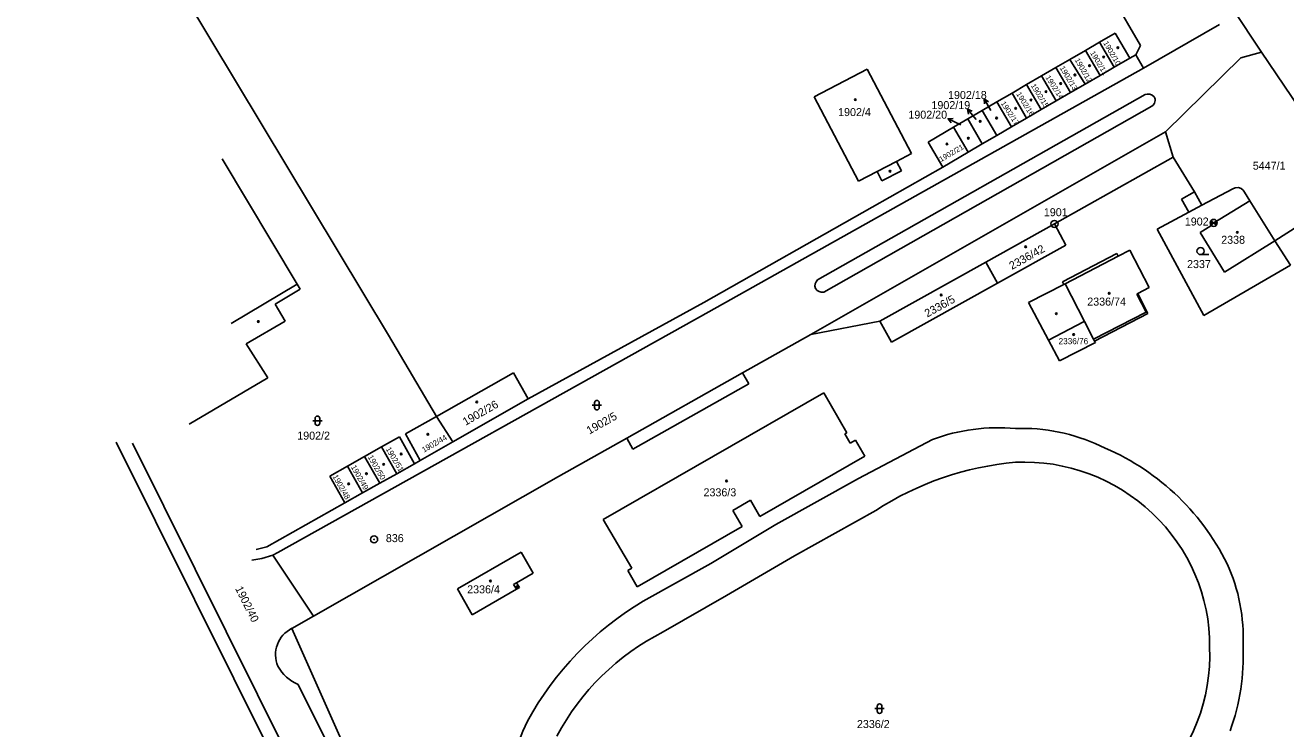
# Model space of a CAD drawing. Extents: x -822293 to -820259, y -1071573 to -1068794.
# Drawn here: x -821086.9 to -820819.2, y -1071127.6 to -1070978.1 of the extents above; entities that cross this region are included whole.
import ezdxf

# ---------------------------------------------------------------- set-up
doc = ezdxf.new("R2010")
doc.units = 0
for name, color, linetype in [('Vrstva 1', 7, 'Continuous'), ('Vrstva 16', 7, 'Continuous'), ('Vrstva 17', 7, 'Continuous'), ('Vrstva 18', 7, 'Continuous'), ('Vrstva 19', 7, 'Continuous'), ('Vrstva 2', 7, 'Continuous'), ('Vrstva 24', 7, 'Continuous'), ('Vrstva 25', 7, 'Continuous'), ('Vrstva 3', 7, 'Continuous'), ('Vrstva 4', 7, 'Continuous')]:
    doc.layers.add(name, color=color, linetype=linetype)

msp = doc.modelspace()

# ---------------------------------------------------------------- linework, layer by layer
at = {"layer": 'Vrstva 1'}
for p, q in [((-821009.79, -1071043.95), (-821095.38, -1070901.37)), ((-820871.53, -1070945.46), (-820850.02, -1070982.46)), ((-820824.34, -1070983.84), (-820830.48, -1070974.59)), ((-820833.22, -1070977.95), (-820849.41, -1070987.24)), ((-820850.02, -1070982.46), (-820851.05, -1070984.42)), ((-820824.34, -1070983.84), (-820828.74, -1070985.09)), ((-820801.18, -1071018.22), (-820824.34, -1070983.84)), ((-820851.05, -1070984.42), (-820852.33, -1070985.11)), ((-820849.41, -1070987.24), (-820851.05, -1070984.42)), ((-820828.74, -1070985.09), (-820844.72, -1071000.76)), ((-820920.03, -1071043.8), (-820844.72, -1071000.76)), ((-820844.72, -1071000.76), (-820843.06, -1071006.19)), ((-820892.02, -1071008.25), (-820907.03, -1071016.77)), ((-820843.06, -1071006.19), (-820838.57, -1071013.55)), ((-820838.57, -1071013.55), (-820836.97, -1071016.39)), ((-820830.41, -1071012.91), (-820836.97, -1071016.39)), ((-820829.89, -1071012.67), (-820830.41, -1071012.91)), ((-820829.23, -1071012.63), (-820829.89, -1071012.67)), ((-820828.63, -1071012.82), (-820829.23, -1071012.63)), ((-820828.25, -1071013.16), (-820828.63, -1071012.82)), ((-820827.94, -1071013.59), (-820828.25, -1071013.16)), ((-820826.78, -1071015.45), (-820827.94, -1071013.59)), ((-820836.97, -1071016.39), (-820839.73, -1071017.86)), ((-820907.03, -1071016.77), (-820942.81, -1071037.06)), ((-820839.73, -1071017.86), (-820846.48, -1071021.44)), ((-820846.48, -1071021.44), (-820836.59, -1071039.77)), ((-820818.18, -1071029.09), (-820821.47, -1071023.96)), ((-820866.59, -1071032.64), (-820855.06, -1071026.62)), ((-820855.06, -1071026.62), (-820854.76, -1071027.19)), ((-820836.59, -1071039.77), (-820818.18, -1071029.09)), ((-820866.29, -1071033.22), (-820866.59, -1071032.64)), ((-820942.81, -1071037.06), (-820980.11, -1071057.51)), ((-820850.63, -1071035.15), (-820848.44, -1071039.35)), ((-820848.44, -1071039.35), (-820859.78, -1071045.23)), ((-821039.98, -1071045.8), (-821035.41, -1071053)), ((-820999.58, -1071061.21), (-821009.79, -1071043.95)), ((-820934.57, -1071052), (-820920.03, -1071043.8)), ((-821035.41, -1071053), (-821052.1, -1071062.89)), ((-820959.16, -1071065.86), (-820934.57, -1071052)), ((-820973.63, -1071074.01), (-820959.16, -1071065.86)), ((-821003.02, -1071070.58), (-821004.25, -1071071.27)), ((-821025.73, -1071103.66), (-820973.63, -1071074.01)), ((-821035.62, -1071088.91), (-821019.04, -1071079.59)), ((-821035.62, -1071088.91), (-821037.86, -1071089.5)), ((-821036.68, -1071091.43), (-821034.35, -1071090.7)), ((-821034.35, -1071090.7), (-821025.73, -1071103.66)), ((-821038.78, -1071091.76), (-821036.68, -1071091.43)), ((-821030.29, -1071106.24), (-821025.73, -1071103.66)), ((-821010.48, -1071150.74), (-821030.29, -1071106.24))]:
    msp.add_line(p, q, dxfattribs=at)
at = {"layer": 'Vrstva 16'}
for p, q in [((-820881.8, -1070996.26), (-820883.22, -1070993.8)), ((-820884.91, -1070998.18), (-820886.79, -1070995.95)), ((-820888.21, -1070999.29), (-820890.9, -1070997.99))]:
    msp.add_line(p, q, dxfattribs=at)
for points in [[(-820883.157, -1070994.857), (-820883.22, -1070993.8), (-820882.337, -1070994.383)], [(-820886.535, -1070997.007), (-820886.79, -1070995.95), (-820885.792, -1070996.38)], [(-820890.22, -1070998.872), (-820890.9, -1070997.99), (-820889.787, -1070997.975)]]:
    msp.add_lwpolyline(points, dxfattribs=at)
at = {"layer": 'Vrstva 2'}
for p, q in [((-820858.71, -1070981.71), (-820855.42, -1070979.8)), ((-820855.42, -1070979.8), (-820852.33, -1070985.11)), ((-820865.06, -1070985.41), (-820861.73, -1070983.47)), ((-820861.73, -1070983.47), (-820858.71, -1070981.71)), ((-820861.73, -1070983.47), (-820858.63, -1070988.79)), ((-820855.61, -1070987.02), (-820858.71, -1070981.71)), ((-820867.99, -1070987.12), (-820865.06, -1070985.41)), ((-820865.06, -1070985.41), (-820861.79, -1070990.62)), ((-820852.33, -1070985.11), (-820855.61, -1070987.02)), ((-820919.32, -1070993.38), (-820908.06, -1070987.5)), ((-820908.06, -1070987.5), (-820898.64, -1071005.39)), ((-820874.21, -1070990.75), (-820871.06, -1070988.91)), ((-820871.06, -1070988.91), (-820867.99, -1070987.12)), ((-820867.96, -1070994.22), (-820871.06, -1070988.91)), ((-820864.9, -1070992.44), (-820867.99, -1070987.12)), ((-820858.63, -1070988.79), (-820861.79, -1070990.62)), ((-820855.61, -1070987.02), (-820858.63, -1070988.79)), ((-820877.32, -1070992.56), (-820874.21, -1070990.75)), ((-820874.21, -1070990.75), (-820871.12, -1070996.06)), ((-820861.79, -1070990.62), (-820864.9, -1070992.44)), ((-820909.92, -1071011.26), (-820919.32, -1070993.38)), ((-820883.63, -1070996.24), (-820880.52, -1070994.43)), ((-820880.52, -1070994.43), (-820877.32, -1070992.56)), ((-820877.42, -1070999.74), (-820880.52, -1070994.43)), ((-820874.23, -1070997.88), (-820877.32, -1070992.56)), ((-820867.96, -1070994.22), (-820871.12, -1070996.06)), ((-820864.9, -1070992.44), (-820867.96, -1070994.22)), ((-820886.74, -1070998.05), (-820883.63, -1070996.24)), ((-820880.53, -1071001.55), (-820883.63, -1070996.24)), ((-820871.12, -1070996.06), (-820874.23, -1070997.88)), ((-820895.12, -1071002.94), (-820889.76, -1070999.81)), ((-820889.76, -1070999.81), (-820886.74, -1070998.05)), ((-820889.76, -1070999.81), (-820886.67, -1071005.13)), ((-820883.64, -1071003.36), (-820886.74, -1070998.05)), ((-820877.42, -1070999.74), (-820880.53, -1071001.55)), ((-820874.23, -1070997.88), (-820877.42, -1070999.74)), ((-820892.02, -1071008.25), (-820895.12, -1071002.94)), ((-820880.53, -1071001.55), (-820883.64, -1071003.36)), ((-820898.64, -1071005.39), (-820901.85, -1071007.06)), ((-820886.67, -1071005.13), (-820892.02, -1071008.25)), ((-820883.64, -1071003.36), (-820886.67, -1071005.13)), ((-821045.08, -1071006.48), (-821029.18, -1071033.11)), ((-820901.85, -1071007.06), (-820900.82, -1071009.04)), ((-820906, -1071009.22), (-820909.92, -1071011.26)), ((-820904.97, -1071011.2), (-820906, -1071009.22)), ((-820900.82, -1071009.04), (-820904.97, -1071011.2)), ((-820826.78, -1071015.45), (-820834.47, -1071020.12)), ((-820821.47, -1071023.96), (-820826.78, -1071015.45)), ((-820882.91, -1071028.49), (-820868.3, -1071020.34)), ((-820868.3, -1071020.34), (-820865.9, -1071024.88)), ((-820835.08, -1071020.75), (-820837.33, -1071022.15)), ((-820834.47, -1071020.12), (-820835.16, -1071020.62)), ((-820835.16, -1071020.62), (-820835.08, -1071020.75)), ((-820837.33, -1071022.15), (-820832.21, -1071030.56)), ((-820832.21, -1071030.56), (-820821.47, -1071023.96)), ((-820865.9, -1071024.88), (-820880.44, -1071032.95)), ((-820854.76, -1071027.19), (-820852.31, -1071025.92)), ((-820852.31, -1071025.92), (-820848.19, -1071033.83)), ((-820905.37, -1071040.98), (-820882.91, -1071028.49)), ((-820882.91, -1071028.49), (-820880.44, -1071032.95)), ((-821028.53, -1071034.21), (-821033.85, -1071037.38)), ((-821029.18, -1071033.11), (-821028.53, -1071034.21)), ((-820880.44, -1071032.95), (-820902.91, -1071045.46)), ((-820873.8, -1071037.05), (-820866.29, -1071033.22)), ((-820848.19, -1071033.83), (-820850.63, -1071035.15)), ((-821033.85, -1071037.38), (-821031.7, -1071040.99)), ((-820869.59, -1071045.02), (-820873.8, -1071037.05)), ((-821031.7, -1071040.99), (-821039.98, -1071045.8)), ((-820902.91, -1071045.46), (-820905.37, -1071040.98)), ((-820869.59, -1071045.02), (-820862.16, -1071041.17)), ((-820862.16, -1071041.17), (-820861.94, -1071041.06)), ((-820861.94, -1071041.06), (-820859.98, -1071044.84)), ((-820867.22, -1071049.45), (-820869.59, -1071045.02)), ((-820859.61, -1071045.55), (-820867.22, -1071049.45)), ((-820859.98, -1071044.84), (-820859.78, -1071045.23)), ((-820859.78, -1071045.23), (-820859.61, -1071045.55)), ((-820999.58, -1071061.21), (-820983.23, -1071051.98)), ((-820983.23, -1071051.98), (-820980.11, -1071057.51)), ((-820964.14, -1071083.14), (-820917.31, -1071056.2)), ((-820917.31, -1071056.2), (-820912.42, -1071064.7)), ((-820980.11, -1071057.51), (-820996.12, -1071066.64)), ((-821006.18, -1071064.93), (-820999.58, -1071061.21)), ((-820999.58, -1071061.21), (-820996.12, -1071066.64)), ((-821029.61, -1071142.98), (-821067.6, -1071066.7)), ((-821011.24, -1071067.71), (-821007.46, -1071065.58)), ((-821007.46, -1071065.58), (-821004.25, -1071071.27)), ((-821003.02, -1071070.58), (-821006.18, -1071064.93)), ((-820996.12, -1071066.64), (-821003.02, -1071070.58)), ((-820912.42, -1071064.7), (-820912.82, -1071064.94)), ((-820912.82, -1071064.94), (-820911.69, -1071066.91)), ((-820911.69, -1071066.91), (-820910.59, -1071066.27)), ((-820910.59, -1071066.27), (-820908.62, -1071069.69)), ((-821018.47, -1071071.79), (-821014.85, -1071069.75)), ((-821014.85, -1071069.75), (-821011.24, -1071067.71)), ((-821014.85, -1071069.75), (-821011.64, -1071075.43)), ((-821011.24, -1071067.71), (-821008.03, -1071073.4)), ((-820908.62, -1071069.69), (-820930.87, -1071082.46)), ((-821022.24, -1071073.91), (-821018.47, -1071071.79)), ((-821018.47, -1071071.79), (-821015.27, -1071077.47)), ((-821004.25, -1071071.27), (-821008.03, -1071073.4)), ((-821019.04, -1071079.59), (-821022.24, -1071073.91)), ((-821008.03, -1071073.4), (-821011.64, -1071075.43)), ((-821015.27, -1071077.47), (-821019.04, -1071079.59)), ((-821011.64, -1071075.43), (-821015.27, -1071077.47)), ((-820932.84, -1071079.03), (-820936.64, -1071081.21)), ((-820930.87, -1071082.46), (-820932.84, -1071079.03)), ((-820958.06, -1071093.49), (-820964.14, -1071083.14)), ((-820936.64, -1071081.21), (-820934.67, -1071084.64)), ((-820934.67, -1071084.64), (-820956.94, -1071097.43)), ((-820995.11, -1071097.88), (-820981.56, -1071090.07)), ((-820981.56, -1071090.07), (-820979.01, -1071094.5)), ((-820958.95, -1071093.95), (-820958.06, -1071093.49)), ((-820956.94, -1071097.43), (-820958.95, -1071093.95)), ((-820979.01, -1071094.5), (-820982.57, -1071096.55)), ((-820982.57, -1071096.55), (-820981.97, -1071097.58)), ((-820991.99, -1071103.35), (-820995.11, -1071097.88)), ((-820982.61, -1071097.95), (-820991.99, -1071103.35)), ((-820981.97, -1071097.58), (-820982.61, -1071097.95))]:
    msp.add_line(p, q, dxfattribs=at)
at = {"layer": 'Vrstva 24'}
for p, q in [((-820835.22, -1071020.12), (-820833.72, -1071020.12)), ((-820835.194, -1071019.926), (-820833.746, -1071020.314)), ((-820835.194, -1071020.314), (-820833.746, -1071019.926)), ((-820835.119, -1071019.745), (-820833.821, -1071020.495)), ((-820835.119, -1071020.495), (-820833.821, -1071019.745)), ((-820835, -1071020.65), (-820833.94, -1071019.59)), ((-820835, -1071019.59), (-820833.94, -1071020.65))]:
    msp.add_line(p, q, dxfattribs=at)
for centre, radius in [((-820868.3, -1071020.34), 0.75), ((-820868.3, -1071020.34), 0.0327), ((-820834.47, -1071020.12), 0.75), ((-821012.83, -1071087.35), 0.75), ((-821012.83, -1071087.35), 0.0327)]:
    msp.add_circle(centre, radius, dxfattribs=at)
at = {"layer": 'Vrstva 25'}
for p, q in [((-820835.53, -1071026.87), (-820837.28, -1071026.87)), ((-820966.51, -1071058.84), (-820964.51, -1071058.84)), ((-820966.01, -1071059.34), (-820966.01, -1071058.34)), ((-820965.01, -1071059.34), (-820965.01, -1071058.34)), ((-821025.36, -1071062.641), (-821025.36, -1071061.641)), ((-821024.36, -1071062.641), (-821024.36, -1071061.641)), ((-821025.86, -1071062.141), (-821023.86, -1071062.141)), ((-820906.46, -1071123.3), (-820904.46, -1071123.3)), ((-820905.96, -1071123.8), (-820905.96, -1071122.8)), ((-820904.96, -1071123.8), (-820904.96, -1071122.8))]:
    msp.add_line(p, q, dxfattribs=at)
for centre, radius in [((-820854.84, -1070982.91), 0.175), ((-820860.86, -1070986.71), 0.175), ((-820857.87, -1070984.9), 0.175), ((-820863.97, -1070988.68), 0.175), ((-820870.11, -1070992.25), 0.175), ((-820867, -1070990.52), 0.175), ((-820910.61, -1070993.94), 0.175), ((-820873.29, -1070994.02), 0.175), ((-820876.55, -1070995.78), 0.175), ((-820884.07, -1070998.56), 0.175), ((-820880.61, -1070997.87), 0.175), ((-820886.6, -1071002.13), 0.175), ((-820891.13, -1071003.36), 0.175), ((-820903.25, -1071009.15), 0.175), ((-820829.47, -1071022.14), 0.175), ((-820874.42, -1071025.19), 0.175), ((-820837.28, -1071026.12), 0.75), ((-820856.68, -1071035.08), 0.175), ((-820892.36, -1071035.42), 0.175), ((-820867.91, -1071039.41), 0.175), ((-821037.41, -1071041.08), 0.175), ((-820864.21, -1071043.84), 0.175), ((-820991.02, -1071058.15), 0.175), ((-821001.41, -1071065.03), 0.175), ((-821007.06, -1071069.2), 0.175), ((-821010.78, -1071071.41), 0.175), ((-821014.45, -1071073.39), 0.175), ((-820937.96, -1071074.94), 0.175), ((-821018.22, -1071075.55), 0.175), ((-820988.11, -1071096.19), 0.175), ((-820982.5, -1071097.44), 0.175)]:
    msp.add_circle(centre, radius, dxfattribs=at)
for centre, start, end in [((-820965.51, -1071058.34), 0, 180), ((-821024.86, -1071061.641), 0, 180), ((-820965.51, -1071059.34), 180, 0), ((-821024.86, -1071062.641), 180, 0), ((-820905.46, -1071122.8), 0, 180), ((-820905.46, -1071123.8), 180, 0)]:
    msp.add_arc(centre, 0.5, start, end, dxfattribs=at)
at = {"layer": 'Vrstva 3'}
for p, q in [((-820901.85, -1071007.06), (-820906, -1071009.22)), ((-820866.06, -1071033.1), (-820854.76, -1071027.19)), ((-821043.16, -1071041.46), (-821029.18, -1071033.11)), ((-820866.29, -1071033.22), (-820866.06, -1071033.1)), ((-820866.06, -1071033.1), (-820861.94, -1071041.06)), ((-820850.81, -1071035.25), (-820850.63, -1071035.15)), ((-820848.82, -1071039.05), (-820850.81, -1071035.25)), ((-820859.98, -1071044.84), (-820848.82, -1071039.05)), ((-820982.57, -1071096.55), (-820983.21, -1071096.92)), ((-820983.21, -1071096.92), (-820982.61, -1071097.95))]:
    msp.add_line(p, q, dxfattribs=at)
at = {"layer": 'Vrstva 4'}
for p, q in [((-820849.41, -1070987.24), (-820941.72, -1071039.04)), ((-820918.61, -1071032.23), (-820849.07, -1070992.85)), ((-820847.6, -1070995.3), (-820917.31, -1071034.81)), ((-820843.06, -1071006.19), (-820868.3, -1071020.34)), ((-820841.32, -1071015.09), (-820838.57, -1071013.55)), ((-820839.73, -1071017.86), (-820841.32, -1071015.09)), ((-820821.47, -1071023.96), (-820811.07, -1071017.21)), ((-820941.72, -1071039.04), (-821033.24, -1071090.11)), ((-820905.37, -1071040.98), (-820920.03, -1071043.8)), ((-820934.57, -1071052), (-820933.26, -1071054.33)), ((-820933.26, -1071054.33), (-820957.85, -1071068.19)), ((-821020.06, -1071155.46), (-821064.15, -1071066.88)), ((-820957.85, -1071068.19), (-820959.16, -1071065.86)), ((-820909.91, -1071074.42), (-820894.24, -1071066.14)), ((-820927.47, -1071084.16), (-820909.91, -1071074.42)), ((-820923.55, -1071090.81), (-820906.28, -1071081.19)), ((-820941.31, -1071092.5), (-820927.47, -1071084.16)), ((-821033.24, -1071090.11), (-821034.35, -1071090.7)), ((-820937.98, -1071099.27), (-820923.55, -1071090.81)), ((-820955.66, -1071100.47), (-820941.31, -1071092.5)), ((-820951.44, -1071107), (-820937.98, -1071099.27)), ((-821028.99, -1071118.14), (-821012.25, -1071151.61))]:
    msp.add_line(p, q, dxfattribs=at)
for centre, radius, start, end in [((-820848.482, -1070994.606), 1.852, 43.1289, 108.52081), ((-820848.374, -1070994.078), 1.447, 302.35438, 30.67627), ((-820917.577, -1071033.459), 1.605, 130.03306, 201.59835), ((-820917.672, -1071033.23), 1.621, 210.38848, 282.90039), ((-820880.252, -1071103.915), 40.282, 84.78453, 110.3197), ((-820874.988, -1071101.596), 37.83, 64.32913, 92.42696), ((-820878.152, -1071115.612), 51.933, 26.4133, 67.88434), ((-820870.881, -1071135.798), 65.078, 95.02431, 122.95316), ((-820874.724, -1071110.343), 39.417, 46.39712, 92.69851), ((-820873.775, -1071109.877), 38.427, 359.44443, 46.94304), ((-820866.114, -1071108.29), 37.914, 357.36976, 24.5953), ((-820921.565, -1071157.931), 66.815, 120.68287, 151.42201), ((-821027.532, -1071111.816), 6.221, 116.3157, 203.43261), ((-820927.829, -1071153.612), 52.25, 116.86415, 152.08505), ((-820874.544, -1071112.106), 46.35, 339.95933, 2.56752), ((-820874.262, -1071111.997), 38.951, 314.89485, 2.57022), ((-821025.754, -1071110.297), 8.484, 208.07542, 247.57883), ((-820937.484, -1071146.78), 47.552, 154.04685, 198.83204)]:
    msp.add_arc(centre, radius, start, end, dxfattribs=at)

# ---------------------------------------------------------------- texts
at = {"layer": 'Vrstva 16'}
for s, p in [('1902/18', (-820890.908, -1070993.8)), ('1902/19', (-820894.431, -1070995.95)), ('1902/20', (-820899.332, -1070997.99))]:
    msp.add_text(s, height=1.7, dxfattribs=at).set_placement(p)
at = {"layer": 'Vrstva 17'}
for s, p in [('1901', (-820870.558, -1071018.7)), ('1902', (-820840.615, -1071020.68)), ('836', (-821010.325, -1071087.93))]:
    msp.add_text(s, height=1.7, dxfattribs=at).set_placement(p)
at = {"layer": 'Vrstva 18'}
for s, p in [('5447/1', (-820826.176, -1071008.82)), ('2337', (-820840.136, -1071029.72)), ('1902/2', (-821029.154, -1071066.16)), ('2336/2', (-820910.262, -1071127.42))]:
    msp.add_text(s, height=1.7, dxfattribs=at).set_placement(p)
for s, rotation, p in [('1902/5', 29.39814, (-820967.102, -1071065.098)), ('1902/40', 296.47503, (-821042.391, -1071097.784))]:
    msp.add_text(s, height=1.7, rotation=rotation, dxfattribs=at).set_placement(p)
at = {"layer": 'Vrstva 19'}
for s, height, rotation, p in [('1902/10', 1.139, 300.04519, (-820857.98, -1070981.91)), ('1902/11', 1.139, 301.11265, (-820860.78, -1070984.02)), ('1902/13', 1.139, 301.07616, (-820867.23, -1070987.22)), ('1902/12', 1.139, 299.99441, (-820864.05, -1070985.52)), ('1902/14', 1.139, 302.59862, (-820870.26, -1070989.22)), ('1902/15', 1.139, 301.69937, (-820873.37, -1070990.98)), ('1902/17', 1.139, 303.38644, (-820879.77, -1070994.75)), ('1902/16', 1.139, 301.88465, (-820876.47, -1070992.75)), ('1902/21', 1.139, 30.10131, (-820892.39, -1071007.2)), ('2336/42', 1.7, 29.03103, (-820877.348, -1071030.127)), ('2336/5', 1.7, 29.10663, (-820895.313, -1071040.235)), ('1902/26', 1.7, 29.7027, (-820993.401, -1071063.237)), ('1902/44', 1.2, 29.7099, (-821002.248, -1071068.946)), ('1902/50', 1.19, 299.96368, (-821014.22, -1071069.85)), ('1902/51', 1.19, 300.67048, (-821010.4, -1071068.16)), ('1902/49', 1.19, 299.44974, (-821017.79, -1071071.97)), ('1902/48', 1.19, 299.5156, (-821021.7, -1071074))]:
    msp.add_text(s, height=height, rotation=rotation, dxfattribs=at).set_placement(p)
for s, height, p in [('1902/4', 1.7, (-820914.26, -1070997.43)), ('1902/18', 0.005, (-820881.8, -1070996.26)), ('1902/20', 0.005, (-820888.21, -1070999.29)), ('1902/19', 0.005, (-820884.91, -1070998.18)), ('2338', 1.7, (-820832.885, -1071024.56)), ('2336/74', 1.7, (-820861.339, -1071037.69)), ('2336/76', 1.3, (-820867.424, -1071045.89)), ('2336/3', 1.7, (-820942.853, -1071078.2)), ('2336/4', 1.7, (-820993.056, -1071098.81))]:
    msp.add_text(s, height=height, dxfattribs=at).set_placement(p)

doc.saveas('drawing.dxf')
